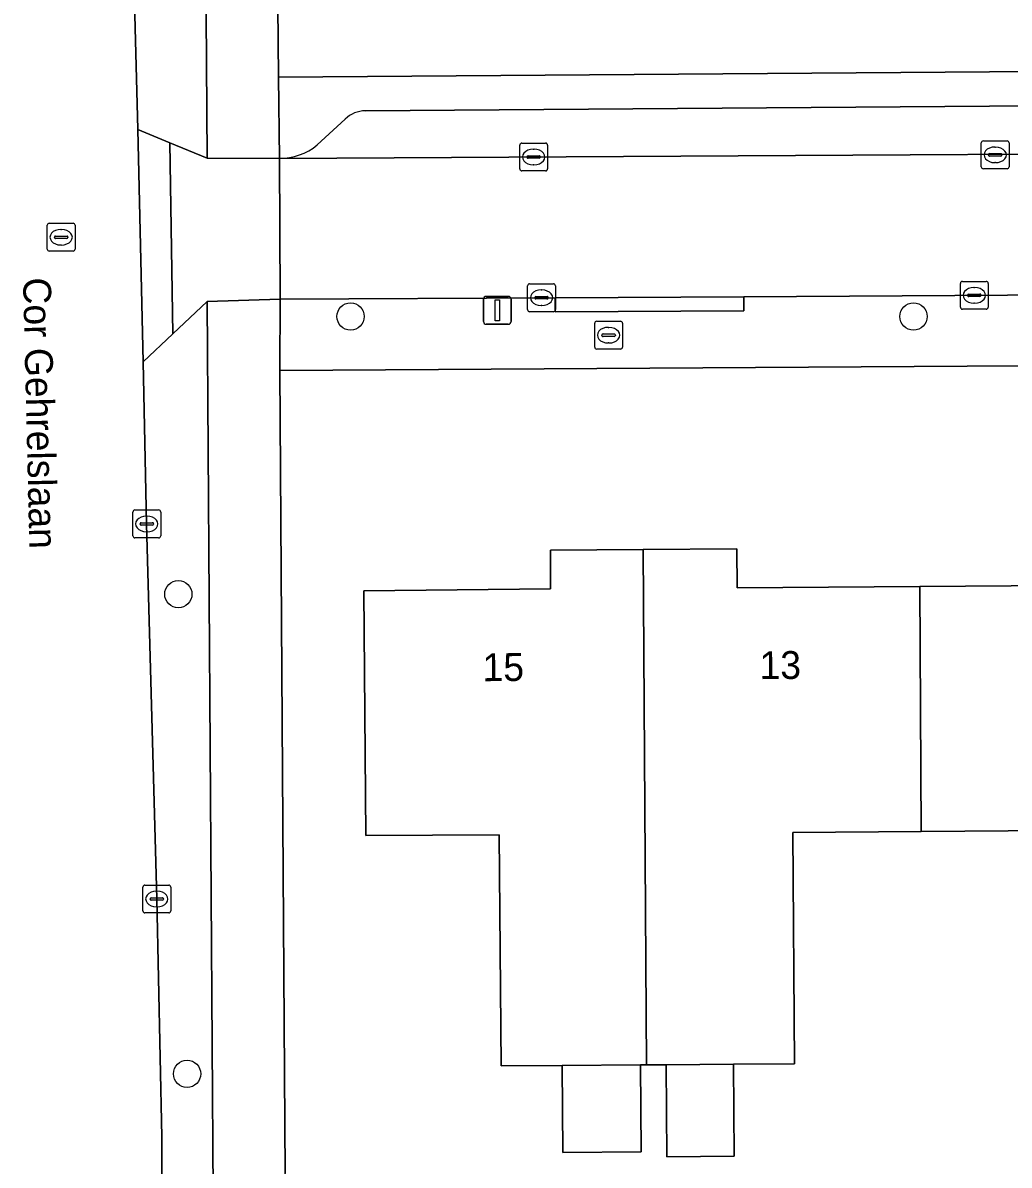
# Model space of a CAD drawing. Extents: x 157320 to 158835, y 386650 to 388491.
# Drawn here: x 157873.74 to 157909.14, y 387640.63 to 387681.62 of the extents above; entities that cross this region are included whole.
import ezdxf

# ---------------------------------------------------------------- set-up
doc = ezdxf.new("R2010")
doc.units = 0
for name, color, linetype in [('IMGEO_Boom', 7, 'Continuous'), ('IMGEO_Brandkraan', 7, 'Continuous'), ('IMGEO_Erf', 7, 'Continuous'), ('IMGEO_Groenvoorziening', 7, 'Continuous'), ('IMGEO_Kolk', 7, 'Continuous'), ('IMGEO_Lichtmast', 7, 'Continuous'), ('IMGEO_Openbare_ruimte_label', 7, 'Continuous'), ('IMGEO_Pand', 7, 'Continuous'), ('IMGEO_Pand_nummerreeks', 7, 'Continuous'), ('IMGEO_Parkeervlak_open', 7, 'Continuous'), ('IMGEO_Rijbaan_lokaal_gesloten', 7, 'Continuous'), ('IMGEO_Rijbaan_lokaal_open', 7, 'Continuous'), ('IMGEO_Rioolput', 7, 'Continuous'), ('IMGEO_Voetpad_open', 7, 'Continuous')]:
    doc.layers.add(name, color=color, linetype=linetype)

msp = doc.modelspace()

# ---------------------------------------------------------------- linework, layer by layer
at = {"layer": 'IMGEO_Boom'}
for centre in [(157885.502, 387671.084), (157905.711, 387671.084), (157879.318, 387661.12), (157879.631, 387643.908)]:
    msp.add_circle(centre, 0.489, dxfattribs=at)
at = {"layer": 'IMGEO_Brandkraan'}
for p, q in [((157894.264, 387669.986), (157894.264, 387670.838)), ((157894.339, 387670.912), (157895.191, 387670.912)), ((157895.265, 387670.838), (157895.265, 387669.986)), ((157894.523, 387670.406), (157894.523, 387670.418)), ((157894.961, 387670.369), (157894.563, 387670.369)), ((157894.566, 387670.455), (157894.964, 387670.455)), ((157894.752, 387670.692), (157894.777, 387670.692)), ((157895.007, 387670.418), (157895.007, 387670.406)), ((157895.191, 387669.912), (157894.339, 387669.912)), ((157894.775, 387670.132), (157894.75, 387670.132))]:
    msp.add_line(p, q, dxfattribs=at)
for points in [[(157894.264, 387669.986), (157894.264, 387670.838)], [(157894.339, 387670.912), (157895.191, 387670.912)], [(157895.265, 387670.838), (157895.265, 387669.986)], [(157895.191, 387669.912), (157894.339, 387669.912)]]:
    msp.add_lwpolyline(points, dxfattribs=at)
for centre, radius, start, end in [((157894.341, 387670.836), 0.0765, 91.552, 178.448), ((157894.341, 387670.836), 0.0765, 91.552, 178.448), ((157895.189, 387670.836), 0.0765, 1.552, 88.448), ((157895.189, 387670.836), 0.0765, 1.552, 88.448), ((157894.563, 387670.415), 0.0403, 85.8775, 175.7526), ((157894.56, 387670.405), 0.0366, 178.938, 274.7102), ((157894.964, 387670.412), 0.043, 264.8664, 352.4533), ((157894.968, 387670.417), 0.0386, 1.7309, 96.639), ((157894.341, 387669.988), 0.0765, 181.552, 268.448), ((157894.341, 387669.988), 0.0765, 181.552, 268.448), ((157895.189, 387669.988), 0.0765, 271.552, 358.448), ((157895.189, 387669.988), 0.0765, 271.552, 358.448)]:
    msp.add_arc(centre, radius, start, end, dxfattribs=at)
for centre, major_axis, ratio, start_param, end_param in [((157894.751, 387670.412), (-0.387, 0.002), 0.722429, 4.712389, 7.853982), ((157894.776, 387670.412), (-0.39, 0.002), 0.717154, 1.570796, 4.712389)]:
    msp.add_ellipse(centre, major_axis=major_axis, ratio=ratio, start_param=start_param, end_param=end_param, dxfattribs=at)
at = {"layer": 'IMGEO_Erf'}
for points in [[(157879.753, 387772.965), (157881.386, 387750), (157882.31, 387736.704), (157882.388, 387735.931), (157882.547, 387718.802), (157882.583, 387714.932), (157882.685, 387703.982), (157882.918, 387679.673), (157935.559, 387680.067), (157935.373, 387702.056), (157932.007, 387704.554), (157921.102, 387704.43), (157921.002, 387713.451), (157944.155, 387713.802), (157944.281, 387710.855), (157940.402, 387707.577), (157940.566, 387680.099), (157969.955, 387680.292), (157978.794, 387680.35), (157978.925, 387666.151), (157979.338, 387606.891), (157992.207, 387607.036)], [(157968.348, 387669.681), (157882.963, 387669.147), (157883.157, 387640.332)], [(157910.677, 387652.638), (157905.989, 387652.605), (157901.373, 387652.572), (157901.433, 387644.269), (157899.246, 387644.254), (157899.269, 387640.949), (157896.85, 387640.932), (157896.827, 387644.237), (157896.13, 387644.232), (157895.909, 387644.23), (157895.93, 387641.112), (157893.12, 387641.092), (157893.1, 387644.21), (157890.909, 387644.194), (157890.836, 387652.486), (157886.049, 387652.463), (157885.983, 387661.245), (157892.681, 387661.315), (157892.677, 387662.699), (157896.008, 387662.722), (157899.367, 387662.746), (157899.378, 387661.344), (157905.931, 387661.393), (157912.5, 387661.443)]]:
    msp.add_lwpolyline(points, dxfattribs=at)
at = {"layer": 'IMGEO_Groenvoorziening'}
for points in [[(157880.351, 387676.76), (157880.274, 387688.771), (157877.579, 387688.752), (157877.862, 387677.795), (157879.008, 387677.318)], [(157880.564, 387639.614), (157880.356, 387671.617), (157879.126, 387670.464), (157878.056, 387669.461), (157878.18, 387663.64), (157878.541, 387650.182), (157878.729, 387641.645), (157878.73, 387639.694)]]:
    msp.add_lwpolyline(points, close=True, dxfattribs=at)
at = {"layer": 'IMGEO_Kolk'}
for p, q in [((157891.648, 387677.306), (157892.5, 387677.306)), ((157908.142, 387676.457), (157908.142, 387677.309)), ((157908.217, 387677.383), (157909.069, 387677.383)), ((157909.143, 387677.309), (157909.143, 387676.457)), ((157891.573, 387676.38), (157891.573, 387677.232)), ((157892.061, 387677.086), (157892.086, 387677.086)), ((157892.574, 387677.232), (157892.574, 387676.38)), ((157908.401, 387676.877), (157908.401, 387676.889)), ((157908.444, 387676.926), (157908.842, 387676.926)), ((157908.63, 387677.163), (157908.655, 387677.163)), ((157908.885, 387676.889), (157908.885, 387676.877)), ((157891.832, 387676.8), (157891.832, 387676.812)), ((157892.27, 387676.763), (157891.872, 387676.763)), ((157891.875, 387676.849), (157892.273, 387676.849)), ((157892.084, 387676.526), (157892.059, 387676.526)), ((157892.316, 387676.812), (157892.316, 387676.8)), ((157908.839, 387676.84), (157908.441, 387676.84)), ((157908.653, 387676.603), (157908.628, 387676.603)), ((157892.5, 387676.306), (157891.648, 387676.306)), ((157909.069, 387676.383), (157908.217, 387676.383)), ((157891.855, 387671.33), (157891.855, 387672.182)), ((157891.93, 387672.256), (157892.782, 387672.256)), ((157892.343, 387672.036), (157892.368, 387672.036)), ((157892.856, 387672.182), (157892.856, 387671.33)), ((157907.392, 387671.418), (157907.392, 387672.27)), ((157907.467, 387672.344), (157908.319, 387672.344)), ((157907.88, 387672.124), (157907.905, 387672.124)), ((157908.393, 387672.27), (157908.393, 387671.418)), ((157892.114, 387671.75), (157892.114, 387671.762)), ((157892.552, 387671.713), (157892.154, 387671.713)), ((157892.157, 387671.799), (157892.555, 387671.799)), ((157892.598, 387671.762), (157892.598, 387671.75)), ((157907.651, 387671.838), (157907.651, 387671.85)), ((157908.089, 387671.801), (157907.691, 387671.801)), ((157907.694, 387671.887), (157908.092, 387671.887)), ((157907.903, 387671.564), (157907.878, 387671.564)), ((157908.135, 387671.85), (157908.135, 387671.838)), ((157892.782, 387671.256), (157891.93, 387671.256)), ((157892.366, 387671.476), (157892.341, 387671.476)), ((157908.319, 387671.344), (157907.467, 387671.344)), ((157877.684, 387663.214), (157877.684, 387664.066)), ((157877.759, 387664.14), (157878.611, 387664.14)), ((157878.172, 387663.92), (157878.197, 387663.92)), ((157878.685, 387664.066), (157878.685, 387663.214)), ((157877.943, 387663.634), (157877.943, 387663.646)), ((157878.381, 387663.597), (157877.983, 387663.597)), ((157877.986, 387663.683), (157878.384, 387663.683)), ((157878.195, 387663.36), (157878.17, 387663.36)), ((157878.427, 387663.646), (157878.427, 387663.634)), ((157878.611, 387663.14), (157877.759, 387663.14)), ((157878.12, 387650.682), (157878.972, 387650.682)), ((157878.045, 387649.756), (157878.045, 387650.608)), ((157878.347, 387650.225), (157878.745, 387650.225)), ((157878.533, 387650.462), (157878.558, 387650.462)), ((157879.046, 387650.608), (157879.046, 387649.756)), ((157878.304, 387650.176), (157878.304, 387650.188)), ((157878.742, 387650.139), (157878.344, 387650.139)), ((157878.556, 387649.902), (157878.531, 387649.902)), ((157878.788, 387650.188), (157878.788, 387650.176)), ((157878.972, 387649.682), (157878.12, 387649.682))]:
    msp.add_line(p, q, dxfattribs=at)
for points in [[(157891.648, 387677.306), (157892.5, 387677.306)], [(157908.142, 387676.457), (157908.142, 387677.309)], [(157908.217, 387677.383), (157909.069, 387677.383)], [(157909.143, 387677.309), (157909.143, 387676.457)], [(157891.573, 387676.38), (157891.573, 387677.232)], [(157892.574, 387677.232), (157892.574, 387676.38)], [(157892.5, 387676.306), (157891.648, 387676.306)], [(157909.069, 387676.383), (157908.217, 387676.383)], [(157891.855, 387671.33), (157891.855, 387672.182)], [(157891.93, 387672.256), (157892.782, 387672.256)], [(157892.856, 387672.182), (157892.856, 387671.33)], [(157907.392, 387671.418), (157907.392, 387672.27)], [(157907.467, 387672.344), (157908.319, 387672.344)], [(157908.393, 387672.27), (157908.393, 387671.418)], [(157892.782, 387671.256), (157891.93, 387671.256)], [(157908.319, 387671.344), (157907.467, 387671.344)], [(157877.684, 387663.214), (157877.684, 387664.066)], [(157877.759, 387664.14), (157878.611, 387664.14)], [(157878.685, 387664.066), (157878.685, 387663.214)], [(157878.611, 387663.14), (157877.759, 387663.14)], [(157878.12, 387650.682), (157878.972, 387650.682)], [(157878.045, 387649.756), (157878.045, 387650.608)], [(157879.046, 387650.608), (157879.046, 387649.756)], [(157878.972, 387649.682), (157878.12, 387649.682)]]:
    msp.add_lwpolyline(points, dxfattribs=at)
for centre, radius, start, end in [((157891.65, 387677.23), 0.0765, 91.552, 178.448), ((157891.65, 387677.23), 0.0765, 91.552, 178.448), ((157892.498, 387677.23), 0.0765, 1.552, 88.448), ((157892.498, 387677.23), 0.0765, 1.552, 88.448), ((157908.219, 387677.307), 0.0765, 91.552, 178.448), ((157908.219, 387677.307), 0.0765, 91.552, 178.448), ((157909.067, 387677.307), 0.0765, 1.552, 88.448), ((157909.067, 387677.307), 0.0765, 1.552, 88.448), ((157908.441, 387676.886), 0.0403, 85.8775, 175.7526), ((157908.438, 387676.876), 0.0366, 178.938, 274.7102), ((157908.842, 387676.883), 0.043, 264.8664, 352.4533), ((157908.846, 387676.888), 0.0386, 1.7309, 96.639), ((157891.872, 387676.809), 0.0403, 85.8775, 175.7526), ((157891.869, 387676.799), 0.0366, 178.938, 274.7102), ((157892.273, 387676.806), 0.043, 264.8664, 352.4533), ((157892.277, 387676.811), 0.0386, 1.7309, 96.639), ((157908.219, 387676.459), 0.0765, 181.552, 268.448), ((157908.219, 387676.459), 0.0765, 181.552, 268.448), ((157909.067, 387676.459), 0.0765, 271.552, 358.448), ((157909.067, 387676.459), 0.0765, 271.552, 358.448), ((157891.65, 387676.382), 0.0765, 181.552, 268.448), ((157891.65, 387676.382), 0.0765, 181.552, 268.448), ((157892.498, 387676.382), 0.0765, 271.552, 358.448), ((157892.498, 387676.382), 0.0765, 271.552, 358.448), ((157891.932, 387672.18), 0.0765, 91.552, 178.448), ((157891.932, 387672.18), 0.0765, 91.552, 178.448), ((157892.78, 387672.18), 0.0765, 1.552, 88.448), ((157892.78, 387672.18), 0.0765, 1.552, 88.448), ((157907.469, 387672.268), 0.0765, 91.552, 178.448), ((157907.469, 387672.268), 0.0765, 91.552, 178.448), ((157908.317, 387672.268), 0.0765, 1.552, 88.448), ((157908.317, 387672.268), 0.0765, 1.552, 88.448), ((157892.154, 387671.759), 0.0403, 85.8775, 175.7526), ((157892.151, 387671.749), 0.0366, 178.938, 274.7102), ((157892.555, 387671.756), 0.043, 264.8664, 352.4533), ((157892.559, 387671.761), 0.0386, 1.7309, 96.639), ((157907.691, 387671.847), 0.0403, 85.8775, 175.7526), ((157907.688, 387671.837), 0.0366, 178.938, 274.7102), ((157908.092, 387671.844), 0.043, 264.8664, 352.4533), ((157908.096, 387671.849), 0.0386, 1.7309, 96.639), ((157891.932, 387671.332), 0.0765, 181.552, 268.448), ((157891.932, 387671.332), 0.0765, 181.552, 268.448), ((157892.78, 387671.332), 0.0765, 271.552, 358.448), ((157892.78, 387671.332), 0.0765, 271.552, 358.448), ((157907.469, 387671.42), 0.0765, 181.552, 268.448), ((157907.469, 387671.42), 0.0765, 181.552, 268.448), ((157908.317, 387671.42), 0.0765, 271.552, 358.448), ((157908.317, 387671.42), 0.0765, 271.552, 358.448), ((157877.761, 387664.064), 0.0765, 91.552, 178.448), ((157877.761, 387664.064), 0.0765, 91.552, 178.448), ((157878.609, 387664.064), 0.0765, 1.552, 88.448), ((157878.609, 387664.064), 0.0765, 1.552, 88.448), ((157877.983, 387663.643), 0.0403, 85.8775, 175.7526), ((157877.98, 387663.633), 0.0366, 178.938, 274.7102), ((157878.384, 387663.64), 0.043, 264.8664, 352.4533), ((157878.388, 387663.645), 0.0386, 1.7309, 96.639), ((157877.761, 387663.216), 0.0765, 181.552, 268.448), ((157877.761, 387663.216), 0.0765, 181.552, 268.448), ((157878.609, 387663.216), 0.0765, 271.552, 358.448), ((157878.609, 387663.216), 0.0765, 271.552, 358.448), ((157878.122, 387650.606), 0.0765, 91.552, 178.448), ((157878.122, 387650.606), 0.0765, 91.552, 178.448), ((157878.97, 387650.606), 0.0765, 1.552, 88.448), ((157878.97, 387650.606), 0.0765, 1.552, 88.448), ((157878.344, 387650.185), 0.0403, 85.8775, 175.7526), ((157878.749, 387650.187), 0.0386, 1.7309, 96.639), ((157878.341, 387650.175), 0.0366, 178.938, 274.7102), ((157878.745, 387650.182), 0.043, 264.8664, 352.4533), ((157878.122, 387649.758), 0.0765, 181.552, 268.448), ((157878.122, 387649.758), 0.0765, 181.552, 268.448), ((157878.97, 387649.758), 0.0765, 271.552, 358.448), ((157878.97, 387649.758), 0.0765, 271.552, 358.448)]:
    msp.add_arc(centre, radius, start, end, dxfattribs=at)
for centre, major_axis, ratio, start_param, end_param in [((157892.06, 387676.806), (-0.387, 0.002), 0.722429, 4.712389, 7.853982), ((157892.085, 387676.806), (-0.39, 0.002), 0.717154, 1.570796, 4.712389), ((157908.629, 387676.883), (-0.387, 0.002), 0.722429, 4.712389, 7.853982), ((157908.654, 387676.883), (-0.39, 0.002), 0.717154, 1.570796, 4.712389), ((157892.342, 387671.756), (-0.387, 0.002), 0.722429, 4.712389, 7.853982), ((157892.367, 387671.756), (-0.39, 0.002), 0.717154, 1.570796, 4.712389), ((157907.879, 387671.844), (-0.387, 0.002), 0.722429, 4.712389, 7.853982), ((157907.904, 387671.844), (-0.39, 0.002), 0.717154, 1.570796, 4.712389), ((157878.171, 387663.64), (-0.387, 0.002), 0.722429, 4.712389, 7.853982), ((157878.196, 387663.64), (-0.39, 0.002), 0.717154, 1.570796, 4.712389), ((157878.532, 387650.182), (-0.387, 0.002), 0.722429, 4.712389, 7.853982), ((157878.557, 387650.182), (-0.39, 0.002), 0.717154, 1.570796, 4.712389)]:
    msp.add_ellipse(centre, major_axis=major_axis, ratio=ratio, start_param=start_param, end_param=end_param, dxfattribs=at)
at = {"layer": 'IMGEO_Lichtmast'}
for p, q in [((157890.273, 387670.903), (157890.273, 387671.703)), ((157890.273, 387671.703), (157890.273, 387670.903)), ((157890.373, 387671.803), (157891.163, 387671.803)), ((157891.163, 387671.803), (157890.373, 387671.803)), ((157891.263, 387671.703), (157891.263, 387670.903)), ((157891.263, 387670.903), (157891.263, 387671.703)), ((157891.163, 387670.803), (157890.373, 387670.803)), ((157890.373, 387670.803), (157891.163, 387670.803))]:
    msp.add_line(p, q, dxfattribs=at)
msp.add_lwpolyline([(157890.693, 387671.678), (157890.843, 387671.678), (157890.843, 387670.928), (157890.693, 387670.928), (157890.693, 387671.678)], dxfattribs=at)
for centre, start, end in [((157890.373, 387671.703), 90, 180), ((157890.373, 387671.703), 90, 180), ((157891.163, 387671.703), 0, 90), ((157891.163, 387671.703), 360, 90), ((157890.373, 387670.903), 180, 270), ((157890.373, 387670.903), 180, 270), ((157891.163, 387670.903), 270, 0), ((157891.163, 387670.903), 270, 0)]:
    msp.add_arc(centre, 0.1, start, end, dxfattribs=at)
at = {"layer": 'IMGEO_Pand'}
for points in [[(157896.008, 387662.722), (157892.677, 387662.699), (157892.681, 387661.315), (157885.983, 387661.245), (157886.049, 387652.463), (157890.836, 387652.486), (157890.909, 387644.194), (157893.1, 387644.21), (157895.909, 387644.23), (157896.13, 387644.232)], [(157905.931, 387661.393), (157899.378, 387661.344), (157899.367, 387662.746), (157896.008, 387662.722), (157896.13, 387644.232), (157896.827, 387644.237), (157899.246, 387644.254), (157901.433, 387644.269), (157901.373, 387652.572), (157905.989, 387652.605)], [(157905.989, 387652.605), (157910.677, 387652.638), (157910.736, 387644.336), (157915.957, 387644.373), (157915.836, 387662.866), (157912.489, 387662.845), (157912.5, 387661.443), (157905.931, 387661.393)], [(157895.909, 387644.23), (157893.1, 387644.21), (157893.12, 387641.092), (157895.93, 387641.112)], [(157899.246, 387644.254), (157896.827, 387644.237), (157896.85, 387640.932), (157899.269, 387640.949)]]:
    msp.add_lwpolyline(points, close=True, dxfattribs=at)
at = {"layer": 'IMGEO_Parkeervlak_open'}
for points in [[(157929.23, 387678.788), (157886.036, 387678.464)], [(157885.31, 387678.167), (157884.3, 387677.237)], [(157882.95, 387676.751), (157932.352, 387677.044)]]:
    msp.add_lwpolyline(points, dxfattribs=at)
for centre, radius, start, end in [((157886.041, 387677.417), 1.047, 90.2503, 134.2477), ((157882.926, 387678.936), 2.185, 270.6287, 308.9691)]:
    msp.add_arc(centre, radius, start, end, dxfattribs=at)
at = {"layer": 'IMGEO_Rijbaan_lokaal_gesloten'}
msp.add_lwpolyline([(157878.467, 387632.918), (157878.634, 387635.904), (157878.73, 387639.694), (157878.729, 387641.645), (157878.541, 387650.182), (157878.18, 387663.64), (157878.056, 387669.461), (157877.862, 387677.795), (157877.579, 387688.752), (157877.453, 387694.721)], dxfattribs=at)
at = {"layer": 'IMGEO_Rijbaan_lokaal_open'}
msp.add_lwpolyline([(157966.301, 387677.259), (157943.763, 387677.106), (157943.277, 387677.103), (157942.752, 387677.088), (157933.042, 387677.052), (157932.352, 387677.044), (157882.95, 387676.751), (157882.977, 387671.7), (157892.84, 387671.748), (157899.613, 387671.791), (157912.876, 387671.87), (157918.901, 387671.908), (157932.722, 387672.014), (157938.743, 387672.033), (157952.405, 387672.154), (157958.429, 387672.184), (157966.339, 387672.228)], close=True, dxfattribs=at)
at = {"layer": 'IMGEO_Rioolput'}
for p, q in [((157874.686, 387674.428), (157875.538, 387674.428)), ((157874.611, 387673.502), (157874.611, 387674.354)), ((157875.099, 387674.208), (157875.124, 387674.208)), ((157875.612, 387674.354), (157875.612, 387673.502)), ((157874.87, 387673.922), (157874.87, 387673.934)), ((157875.308, 387673.885), (157874.91, 387673.885)), ((157874.913, 387673.971), (157875.311, 387673.971)), ((157875.122, 387673.648), (157875.097, 387673.648)), ((157875.354, 387673.934), (157875.354, 387673.922)), ((157875.538, 387673.428), (157874.686, 387673.428))]:
    msp.add_line(p, q, dxfattribs=at)
for points in [[(157874.686, 387674.428), (157875.538, 387674.428)], [(157874.611, 387673.502), (157874.611, 387674.354)], [(157875.612, 387674.354), (157875.612, 387673.502)], [(157875.538, 387673.428), (157874.686, 387673.428)]]:
    msp.add_lwpolyline(points, dxfattribs=at)
for centre, radius, start, end in [((157874.688, 387674.352), 0.0765, 91.552, 178.448), ((157874.688, 387674.352), 0.0765, 91.552, 178.448), ((157875.536, 387674.352), 0.0765, 1.552, 88.448), ((157875.536, 387674.352), 0.0765, 1.552, 88.448), ((157874.91, 387673.931), 0.0403, 85.8775, 175.7526), ((157874.907, 387673.921), 0.0366, 178.938, 274.7102), ((157875.311, 387673.928), 0.043, 264.8664, 352.4533), ((157875.315, 387673.933), 0.0386, 1.7309, 96.639), ((157874.688, 387673.504), 0.0765, 181.552, 268.448), ((157874.688, 387673.504), 0.0765, 181.552, 268.448), ((157875.536, 387673.504), 0.0765, 271.552, 358.448), ((157875.536, 387673.504), 0.0765, 271.552, 358.448)]:
    msp.add_arc(centre, radius, start, end, dxfattribs=at)
for centre, major_axis, ratio, start_param, end_param in [((157875.098, 387673.928), (-0.387, 0.002), 0.722429, 4.712389, 7.853982), ((157875.123, 387673.928), (-0.39, 0.002), 0.717154, 1.570796, 4.712389)]:
    msp.add_ellipse(centre, major_axis=major_axis, ratio=ratio, start_param=start_param, end_param=end_param, dxfattribs=at)
at = {"layer": 'IMGEO_Voetpad_open'}
for points in [[(157882.685, 387703.982), (157882.583, 387714.932), (157880.009, 387714.853), (157880.053, 387710.082), (157880.118, 387703.164), (157880.196, 387694.742), (157880.274, 387688.771), (157880.351, 387676.76), (157882.95, 387676.751), (157882.918, 387679.673)], [(157879.126, 387670.464), (157879.008, 387677.318), (157877.862, 387677.795), (157878.056, 387669.461)], [(157882.95, 387676.751), (157880.351, 387676.76), (157879.008, 387677.318), (157879.126, 387670.464), (157880.356, 387671.617), (157882.977, 387671.7)], [(157883.164, 387639.266), (157883.157, 387640.332), (157882.963, 387669.147), (157882.977, 387671.7), (157880.356, 387671.617), (157880.564, 387639.614), (157880.588, 387635.981), (157880.68, 387622.473), (157880.723, 387616.116), (157880.79, 387606.167), (157883.387, 387606.209)], [(157892.84, 387671.748), (157892.843, 387671.249), (157899.616, 387671.292), (157899.613, 387671.791)]]:
    msp.add_lwpolyline(points, close=True, dxfattribs=at)
for points in [[(157969.955, 387680.292), (157940.566, 387680.099), (157935.559, 387680.067), (157882.918, 387679.673), (157882.95, 387676.751)], [(157886.036, 387678.464), (157929.23, 387678.788)], [(157884.3, 387677.237), (157885.31, 387678.167)], [(157952.405, 387672.154), (157938.743, 387672.033), (157938.744, 387671.534), (157932.723, 387671.515), (157932.722, 387672.014), (157918.901, 387671.908), (157918.904, 387671.409), (157912.879, 387671.371), (157912.876, 387671.87), (157899.613, 387671.791), (157899.616, 387671.292), (157892.843, 387671.249), (157892.84, 387671.748), (157882.977, 387671.7), (157882.963, 387669.147), (157968.348, 387669.681)]]:
    msp.add_lwpolyline(points, dxfattribs=at)
for centre, radius, start, end in [((157886.041, 387677.417), 1.047, 90.2503, 134.2477), ((157882.926, 387678.936), 2.185, 270.6287, 308.9691)]:
    msp.add_arc(centre, radius, start, end, dxfattribs=at)

# ---------------------------------------------------------------- texts
at = {"layer": 'IMGEO_Openbare_ruimte_label'}
msp.add_text('Cor Gehrelslaan', height=1, rotation=271.3748, dxfattribs=at).set_placement((157873.741, 387672.471))
at = {"layer": 'IMGEO_Pand_nummerreeks'}
for s, p in [('15', (157890.243, 387657.996)), ('13', (157900.187, 387658.069))]:
    msp.add_text(s, height=1, rotation=0.4183, dxfattribs=at).set_placement(p)

doc.saveas('drawing.dxf')
